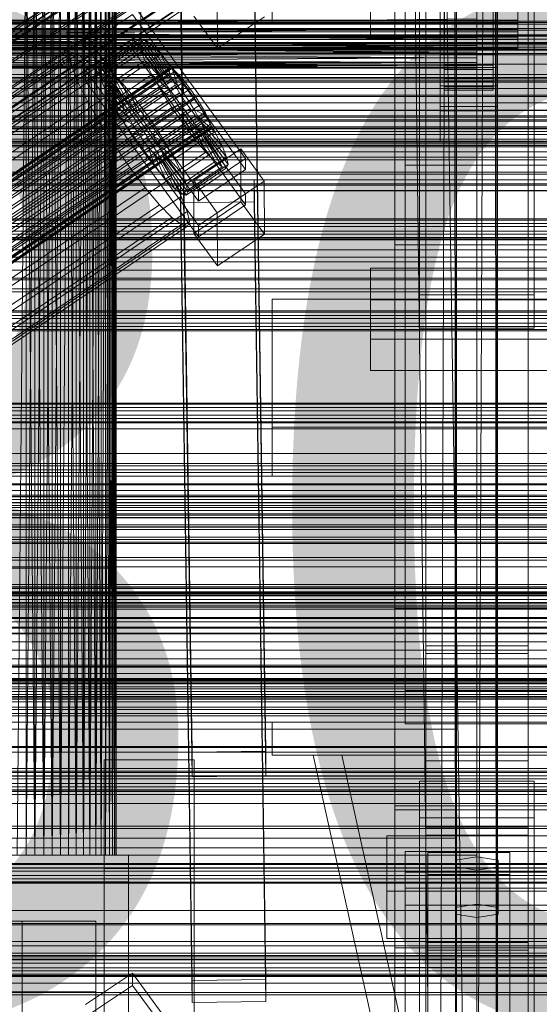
# Model space of a CAD drawing. Header units: millimetres. Extents: x -4738 to 65662, y -68080 to 6847.
# Tile 295 of 656: x 318 to 445, y -34096 to -33856. Entities that reach past the tile are written whole.
import ezdxf

# ---------------------------------------------------------------- set-up
doc = ezdxf.new("R2010")
doc.units = ezdxf.units.MM
for name, color, linetype, lineweight in [('COTAS_O', 1, 'Continuous', 0), ('COTAS_P', 1, 'Continuous', 0), ('frontal_briquetadora', 7, 'Continuous', 0), ('frontal_C01', 7, 'Continuous', 0), ('frontal_C02', 7, 'Continuous', 0), ('frontal_C03', 7, 'Continuous', 0), ('frontal_C10', 7, 'Continuous', 0), ('frontal_mezcladora', 7, 'Continuous', 0), ('frontal_secador', 7, 'Continuous', 0)]:
    doc.layers.add(name, color=color, linetype=linetype, lineweight=lineweight)
doc.dimstyles.new('R19_100', dxfattribs={"dimtxt": 250, "dimasz": 150, "dimexe": 150, "dimexo": 80, "dimgap": 100, "dimtad": 1, "dimtih": 1, "dimtoh": 1, "dimdsep": 46, "dimcen": 0.09, "dimadec": 0, "dimazin": 0, "dimtfac": 1, "dimtdec": 4, "dimtofl": 0, "dimtmove": 0, "dimatfit": 3, "dimfxl": 1, "dimtolj": 1, "dimtzin": 0, "dimarcsym": 0})

# ---------------------------------------------------------------- blocks, each defined once
blk = doc.blocks.new('DIM_R31_48')
at = {"layer": 'COTAS_O'}
for p, q in [((-1725, -33700), (-1575, -33655)), ((1725, -33700), (1575, -33655)), ((-1725, -34400), (-1725, -33700)), ((-1725, -33700), (1725, -33700)), ((-1725, -33700), (-1575, -33745)), ((1725, -33700), (1575, -33745)), ((1725, -34400), (1725, -33700))]:
    blk.add_line(p, q, dxfattribs=at)
blk.add_text('3450 O', height=250, dxfattribs=at).set_placement((0, -33600))
blk = doc.blocks.new('DIM_R31_49')
at = {"layer": 'COTAS_P'}
for p, q in [((-150, -32300), (550, -32300)), ((550, -32300), (505, -32450)), ((550, -34900), (550, -32300)), ((550, -32300), (595, -32450)), ((550, -34900), (505, -34750)), ((550, -34900), (595, -34750)), ((-150, -34900), (550, -34900))]:
    blk.add_line(p, q, dxfattribs=at)
blk.add_text('2600 P', height=250, rotation=90, dxfattribs=at).set_placement((450, -33600))
blk = doc.blocks.new('DIM_R31_52')
at = {"layer": 'COTAS_O'}
for p, q in [((-650, -34200), (-500, -34155)), ((650, -34200), (500, -34155)), ((-650, -34900), (-650, -34200)), ((-650, -34200), (650, -34200)), ((-650, -34200), (-500, -34245)), ((650, -34200), (500, -34245)), ((650, -34900), (650, -34200))]:
    blk.add_line(p, q, dxfattribs=at)
blk.add_text('1300 O', height=250, dxfattribs=at).set_placement((0, -34100))

msp = doc.modelspace()

# ---------------------------------------------------------------- linework, layer by layer
at = {"layer": 'frontal_briquetadora'}
for p, q in [((340, -33818), (340, -33990)), ((320, -33820), (317.844, -34060)), ((320, -34060), (320, -33820)), ((322.156, -33820), (320, -34060)), ((322.156, -34060), (320, -33820)), ((322.156, -33820), (322.156, -34060)), ((322.156, -34060), (324.292, -33820)), ((324.292, -34060), (322.156, -33820)), ((324.292, -33820), (324.292, -34060)), ((324.292, -34060), (326.386, -33820)), ((326.386, -34060), (324.292, -33820)), ((326.386, -33820), (326.386, -34060)), ((326.386, -34060), (328.419, -33820)), ((328.419, -34060), (326.386, -33820)), ((328.419, -33820), (328.419, -34060)), ((328.419, -34060), (330.371, -33820)), ((330.371, -33820), (330.371, -34060)), ((330.371, -34060), (332.223, -33820)), ((332.223, -34060), (330.371, -33820)), ((332.223, -33820), (332.223, -34060)), ((332.223, -34060), (333.957, -33820)), ((333.957, -34060), (332.223, -33820)), ((333.957, -33820), (333.957, -34060)), ((333.957, -34060), (335.556, -33820)), ((335.556, -34060), (333.957, -33820)), ((335.556, -33820), (335.556, -34060)), ((337.006, -33820), (335.556, -34060)), ((337.006, -34060), (335.556, -33820)), ((337.006, -33820), (337.006, -34060)), ((338.292, -33820), (337.006, -34060)), ((338.292, -34060), (337.006, -33820)), ((338.292, -33820), (338.292, -34060)), ((339.402, -33820), (338.292, -34060)), ((339.402, -33820), (339.402, -34060)), ((340.325, -33820), (339.402, -34060)), ((340.325, -34060), (339.402, -33820)), ((340.325, -33820), (340.325, -34060)), ((341.053, -33820), (340.325, -34060)), ((340.325, -33820), (341.053, -34060)), ((341.053, -33820), (341.053, -34060)), ((341.577, -33820), (341.053, -34060)), ((341.053, -33820), (341.577, -34060)), ((341.577, -33820), (341.577, -34060)), ((341.894, -33820), (341.577, -34060)), ((341.577, -33820), (341.894, -34060)), ((341.894, -33820), (341.894, -34060)), ((342, -33820), (341.894, -34060)), ((342, -33820), (342, -34060)), ((430, -33820), (430, -34060)), ((430, -34260), (430, -33820)), ((430, -34680), (430, -33820)), ((430, -33853.384), (430, -34060)), ((430, -33855.985), (210, -33858.384)), ((430, -33855.985), (430, -33858.384)), ((430, -34060), (430, -33855.985)), ((430, -33858.384), (210, -33858.384)), ((430, -33858.384), (210, -33860.559)), ((430, -33860.559), (210, -33858.384)), ((430, -33858.384), (430, -33860.559)), ((430, -34060), (430, -33858.384)), ((430, -33860.559), (210, -33860.559)), ((430, -33860.559), (210, -33862.488)), ((430, -33862.488), (210, -33860.559)), ((430, -33860.559), (430, -33862.488)), ((430, -33860.559), (430, -34060)), ((430, -33862.488), (210, -33862.488)), ((430, -33862.488), (210, -33864.153)), ((430, -33864.153), (210, -33862.488)), ((430, -33864.153), (210, -33864.153)), ((430, -33864.153), (210, -33865.538)), ((430, -33865.538), (210, -33864.153)), ((430, -33862.488), (430, -33864.153)), ((430, -33862.488), (430, -34060)), ((430, -33864.153), (430, -33865.538)), ((430, -33864.153), (430, -34060)), ((430, -33865.538), (210, -33865.538)), ((430, -33865.538), (210, -33866.629)), ((430, -33866.629), (210, -33865.538)), ((430, -33866.629), (210, -33866.629)), ((430, -33866.629), (210, -33867.416)), ((430, -33867.416), (210, -33866.629)), ((430, -33865.538), (430, -33866.629)), ((430, -33865.538), (430, -34060)), ((430, -33866.629), (430, -33867.416)), ((430, -33866.629), (430, -34060)), ((480, -33867.047), (200, -33867.047)), ((430, -33867.416), (210, -33867.416)), ((430, -33867.416), (210, -33867.891)), ((430, -33867.891), (210, -33867.416)), ((430, -33867.891), (210, -33867.891)), ((430, -33867.891), (210, -33868.05)), ((430, -33868.05), (210, -33867.891)), ((430, -33868.05), (210, -33868.05)), ((430, -33867.416), (430, -33867.891)), ((430, -33867.416), (430, -34060)), ((430, -33867.891), (430, -33868.05)), ((430, -33867.891), (430, -34060)), ((430, -33868.05), (430, -34060)), ((324.45, -33990), (315.55, -33990)), ((332.47, -33990), (324.45, -33990)), ((338.019, -33990), (332.47, -33990)), ((340, -33990), (338.019, -33990)), ((430, -34060), (210, -34060)), ((210, -34060), (320, -34060)), ((317.844, -34060), (320, -34060)), ((430, -34060), (320, -34060)), ((322.156, -34060), (320, -34060)), ((324.292, -34060), (322.156, -34060)), ((322.156, -34060), (430, -34060)), ((326.386, -34060), (324.292, -34060)), ((324.292, -34060), (430, -34060)), ((328.419, -34060), (326.386, -34060)), ((326.386, -34060), (430, -34060)), ((330.371, -34060), (328.419, -34060)), ((328.419, -34060), (430, -34060)), ((332.223, -34060), (330.371, -34060)), ((330.371, -34060), (430, -34060)), ((333.957, -34060), (332.223, -34060)), ((332.223, -34060), (430, -34060)), ((335.556, -34060), (333.957, -34060)), ((333.957, -34060), (430, -34060)), ((337.006, -34060), (335.556, -34060)), ((335.556, -34060), (430, -34060)), ((338.292, -34060), (337.006, -34060)), ((337.006, -34060), (430, -34060)), ((339.402, -34060), (338.292, -34060)), ((338.292, -34060), (430, -34060)), ((430, -34060), (339.402, -34060)), ((340.325, -34060), (339.402, -34060)), ((430, -34060), (340.325, -34060)), ((341.053, -34060), (340.325, -34060)), ((430, -34060), (341.053, -34060)), ((341.577, -34060), (341.053, -34060)), ((430, -34060), (341.577, -34060)), ((341.894, -34060), (341.577, -34060)), ((430, -34060), (341.894, -34060)), ((342, -34060), (341.894, -34060)), ((430, -34060), (342, -34060)), ((430, -34060), (430, -34490)), ((430, -34260), (430, -34060)), ((430, -34060), (430, -34496)), ((430, -34060), (430, -34305))]:
    msp.add_line(p, q, dxfattribs=at)
at = {"layer": 'frontal_C01'}
for p, q in [((417.5, -34010.796), (417.5, -33407.996)), ((442.5, -33407.996), (442.5, -34010.796)), ((417.5, -34036.976), (417.5, -33434.177)), ((442.5, -34036.976), (442.5, -33434.177)), ((410, -33999.812), (410, -33676.273)), ((410, -34047.96), (410, -33724.422)), ((410, -34048.905), (410, -33725.366)), ((412.5, -34019.842), (412.5, -33740.581)), ((412.5, -34027.93), (412.5, -33748.67)), ((410, -34087.423), (410, -33763.885)), ((380, -33857.304), (380, -33817.306)), ((416, -33923.341), (416, -33835.2)), ((444, -33835.2), (444, -33923.341)), ((416, -33843.289), (416, -33931.429)), ((444, -33931.429), (444, -33843.289)), ((380, -33845.304), (380, -33857.304)), ((334.501, -33859.946), (345.969, -33852.21)), ((345.969, -33852.21), (373.501, -33890.064)), ((345.981, -33854.906), (334.513, -33862.643)), ((373.513, -33892.761), (345.981, -33854.906)), ((980, -33857.304), (-980, -33857.304)), ((380, -33857.304), (480, -33857.304)), ((334.513, -33862.643), (334.501, -33859.946)), ((362.033, -33897.801), (334.501, -33859.946)), ((334.539, -33868.574), (346.008, -33860.838)), ((337.64, -33868.21), (347.47, -33861.579)), ((338.005, -33867.395), (347.835, -33860.764)), ((339.088, -33867.656), (348.918, -33861.025)), ((346.008, -33860.838), (346.02, -33863.534)), ((346.008, -33860.838), (373.539, -33898.692)), ((347.835, -33860.764), (347.47, -33861.579)), ((347.47, -33861.579), (353.205, -33869.465)), ((347.47, -33861.579), (347.847, -33863.416)), ((348.918, -33861.025), (347.835, -33860.764)), ((347.835, -33860.764), (353.378, -33869.079)), ((350.645, -33862.346), (348.918, -33861.025)), ((348.918, -33861.025), (353.892, -33869.203)), ((980, -33862.304), (-980, -33862.304)), ((146.872, -33988.618), (331.181, -33864.284)), ((331.181, -33864.284), (330.692, -33865.373)), ((332.629, -33864.633), (331.181, -33864.284)), ((334.513, -33862.643), (362.045, -33900.497)), ((346.02, -33863.534), (334.551, -33871.27)), ((338.017, -33870.047), (347.847, -33863.416)), ((340.816, -33868.977), (350.645, -33862.346)), ((373.551, -33901.388), (346.02, -33863.534)), ((347.847, -33863.416), (353.384, -33870.335)), ((347.847, -33863.416), (348.941, -33866.148)), ((352.899, -33864.635), (350.645, -33862.346)), ((350.645, -33862.346), (354.71, -33869.828)), ((146.383, -33989.708), (330.692, -33865.373)), ((148.32, -33988.968), (332.629, -33864.633)), ((150.629, -33990.733), (334.938, -33866.398)), ((330.692, -33865.373), (331.197, -33867.828)), ((334.938, -33866.398), (332.629, -33864.633)), ((337.95, -33869.458), (334.938, -33866.398)), ((339.111, -33872.779), (348.941, -33866.148)), ((343.069, -33871.266), (352.899, -33864.635)), ((348.941, -33866.148), (353.902, -33871.63)), ((348.941, -33866.148), (350.678, -33869.59)), ((355.525, -33867.737), (352.899, -33864.635)), ((352.899, -33864.635), (355.777, -33870.913)), ((141.045, -34012.589), (354.844, -33868.36)), ((141.218, -34012.202), (355.017, -33867.974)), ((141.731, -34012.326), (355.53, -33868.098)), ((142.549, -34012.952), (356.348, -33868.723)), ((146.887, -33992.163), (331.197, -33867.828)), ((331.197, -33867.828), (332.659, -33871.481)), ((334.551, -33871.27), (334.539, -33868.574)), ((362.071, -33906.429), (334.539, -33868.574)), ((337.64, -33868.21), (338.005, -33867.395)), ((343.376, -33876.097), (337.64, -33868.21)), ((338.017, -33870.047), (337.64, -33868.21)), ((343.549, -33875.71), (338.005, -33867.395)), ((338.005, -33867.395), (339.088, -33867.656)), ((344.062, -33875.834), (339.088, -33867.656)), ((339.088, -33867.656), (340.816, -33868.977)), ((344.88, -33876.46), (340.816, -33868.977)), ((340.816, -33868.977), (343.069, -33871.266)), ((353.378, -33869.079), (343.549, -33875.71)), ((353.892, -33869.203), (344.062, -33875.834)), ((345.695, -33874.368), (355.525, -33867.737)), ((353.205, -33869.465), (353.378, -33869.079)), ((353.378, -33869.079), (353.892, -33869.203)), ((353.892, -33869.203), (354.71, -33869.828)), ((355.017, -33867.974), (354.844, -33868.36)), ((354.844, -33868.36), (355.022, -33869.23)), ((355.53, -33868.098), (355.017, -33867.974)), ((358.345, -33871.44), (355.525, -33867.737)), ((355.525, -33867.737), (357.021, -33872.382)), ((356.348, -33868.723), (355.53, -33868.098)), ((357.415, -33869.808), (356.348, -33868.723)), ((141.224, -34013.458), (355.022, -33869.23)), ((141.742, -34014.753), (355.541, -33870.524)), ((143.617, -34014.036), (357.415, -33869.808)), ((144.861, -34015.505), (358.659, -33871.277)), ((148.35, -33995.816), (332.659, -33871.481)), ((153.641, -33993.793), (337.95, -33869.458)), ((332.659, -33871.481), (334.981, -33876.083)), ((334.551, -33871.27), (362.083, -33909.125)), ((341.461, -33873.605), (337.95, -33869.458)), ((343.554, -33876.967), (338.017, -33870.047)), ((339.111, -33872.779), (338.017, -33870.047)), ((340.848, -33876.221), (350.678, -33869.59)), ((345.947, -33877.544), (343.069, -33871.266)), ((343.069, -33871.266), (345.695, -33874.368)), ((353.205, -33869.465), (343.376, -33876.097)), ((353.384, -33870.335), (343.554, -33876.967)), ((354.71, -33869.828), (344.88, -33876.46)), ((355.777, -33870.913), (345.947, -33877.544)), ((358.345, -33871.44), (348.515, -33878.072)), ((350.678, -33869.59), (354.725, -33873.26)), ((350.678, -33869.59), (352.938, -33873.508)), ((353.384, -33870.335), (353.205, -33869.465)), ((353.902, -33871.63), (353.384, -33870.335)), ((354.71, -33869.828), (355.777, -33870.913)), ((355.022, -33869.23), (355.541, -33870.524)), ((355.541, -33870.524), (356.363, -33872.155)), ((355.777, -33870.913), (357.021, -33872.382)), ((358.659, -33871.277), (357.415, -33869.808)), ((358.357, -33874.137), (358.345, -33871.44)), ((361.166, -33875.493), (358.345, -33871.44)), ((359.995, -33873.031), (358.659, -33871.277)), ((142.565, -34016.383), (356.363, -33872.155)), ((143.635, -34018.239), (357.434, -33874.011)), ((359.995, -33873.031), (146.196, -34017.26)), ((157.152, -33997.94), (341.461, -33873.605)), ((344.073, -33878.261), (339.111, -33872.779)), ((340.848, -33876.221), (339.111, -33872.779)), ((345.231, -33878.556), (341.461, -33873.605)), ((343.108, -33880.139), (352.938, -33873.508)), ((353.902, -33871.63), (344.073, -33878.261)), ((354.725, -33873.26), (344.895, -33879.891)), ((357.021, -33872.382), (347.191, -33879.013)), ((352.938, -33873.508), (355.796, -33875.116)), ((352.938, -33873.508), (355.569, -33877.633)), ((354.725, -33873.26), (353.902, -33871.63)), ((355.796, -33875.116), (354.725, -33873.26)), ((356.363, -33872.155), (357.434, -33874.011)), ((357.021, -33872.382), (358.357, -33874.137)), ((357.434, -33874.011), (358.68, -33875.965)), ((361.332, -33874.951), (359.995, -33873.031)), ((144.881, -34020.193), (358.68, -33875.965)), ((147.533, -34019.179), (361.332, -33874.951)), ((150.672, -34000.418), (334.981, -33876.083)), ((334.981, -33876.083), (338.003, -33881.32)), ((344.895, -33879.891), (340.848, -33876.221)), ((343.108, -33880.139), (340.848, -33876.221)), ((343.549, -33875.71), (343.376, -33876.097)), ((343.376, -33876.097), (343.554, -33876.967)), ((344.062, -33875.834), (343.549, -33875.71)), ((344.88, -33876.46), (344.062, -33875.834)), ((347.191, -33879.013), (345.695, -33874.368)), ((345.695, -33874.368), (348.515, -33878.072)), ((355.796, -33875.116), (345.966, -33881.747)), ((348.527, -33880.768), (358.357, -33874.137)), ((359.693, -33876.056), (349.863, -33882.687)), ((351.336, -33882.124), (361.166, -33875.493)), ((357.042, -33877.07), (355.796, -33875.116)), ((358.357, -33874.137), (359.693, -33876.056)), ((358.68, -33875.965), (360.017, -33877.884)), ((361.166, -33875.493), (359.693, -33876.056)), ((359.693, -33876.056), (360.939, -33878.011)), ((363.797, -33879.619), (361.166, -33875.493)), ((362.578, -33876.905), (361.332, -33874.951)), ((146.218, -34022.113), (360.017, -33877.884)), ((148.779, -34021.134), (362.578, -33876.905)), ((149.85, -34022.989), (363.648, -33878.761)), ((345.231, -33878.556), (160.922, -34002.891)), ((343.554, -33876.967), (344.073, -33878.261)), ((344.073, -33878.261), (344.895, -33879.891)), ((345.947, -33877.544), (344.88, -33876.46)), ((349.002, -33883.974), (345.231, -33878.556)), ((345.739, -33884.264), (355.569, -33877.633)), ((347.191, -33879.013), (345.947, -33877.544)), ((357.042, -33877.07), (347.212, -33883.701)), ((348.515, -33878.072), (348.527, -33880.768)), ((348.515, -33878.072), (351.336, -33882.124)), ((360.939, -33878.011), (351.109, -33884.642)), ((355.569, -33877.633), (357.042, -33877.07)), ((355.569, -33877.633), (358.39, -33881.686)), ((358.378, -33878.99), (357.042, -33877.07)), ((360.017, -33877.884), (361.352, -33879.639)), ((363.797, -33879.619), (360.939, -33878.011)), ((360.939, -33878.011), (362.01, -33879.866)), ((363.648, -33878.761), (362.578, -33876.905)), ((364.471, -33880.391), (363.648, -33878.761)), ((147.554, -34023.867), (361.352, -33879.639)), ((148.798, -34025.337), (362.596, -33881.108)), ((150.672, -34024.62), (364.471, -33880.391)), ((345.966, -33881.747), (343.108, -33880.139)), ((345.739, -33884.264), (343.108, -33880.139)), ((344.895, -33879.891), (345.966, -33881.747)), ((348.527, -33880.768), (347.191, -33879.013)), ((349.863, -33882.687), (348.527, -33880.768)), ((358.378, -33878.99), (348.548, -33885.621)), ((359.714, -33880.744), (349.884, -33887.375)), ((362.01, -33879.866), (352.18, -33886.497)), ((353.967, -33886.25), (363.797, -33879.619)), ((358.39, -33881.686), (358.378, -33878.99)), ((359.714, -33880.744), (358.378, -33878.99)), ((361.21, -33885.389), (359.714, -33880.744)), ((360.958, -33882.213), (359.714, -33880.744)), ((361.352, -33879.639), (362.596, -33881.108)), ((366.057, -33883.536), (362.01, -33879.866)), ((362.01, -33879.866), (362.833, -33881.497)), ((362.596, -33881.108), (363.664, -33882.193)), ((366.057, -33883.536), (363.797, -33879.619)), ((364.989, -33881.686), (364.471, -33880.391)), ((149.865, -34026.421), (363.664, -33882.193)), ((150.683, -34027.046), (364.482, -33882.818)), ((151.191, -34025.914), (364.989, -33881.686)), ((151.196, -34027.17), (364.995, -33882.942)), ((151.369, -34026.784), (365.168, -33882.556)), ((153.694, -34005.655), (338.003, -33881.32)), ((338.003, -33881.32), (341.52, -33886.835)), ((345.966, -33881.747), (347.212, -33883.701)), ((348.56, -33888.317), (358.39, -33881.686)), ((349.863, -33882.687), (351.336, -33882.124)), ((351.109, -33884.642), (349.863, -33882.687)), ((360.958, -33882.213), (351.128, -33888.845)), ((351.336, -33882.124), (353.967, -33886.25)), ((362.025, -33883.298), (352.196, -33889.929)), ((362.833, -33881.497), (353.003, -33888.128)), ((363.351, -33882.791), (353.521, -33889.422)), ((356.228, -33890.167), (366.057, -33883.536)), ((358.39, -33881.686), (361.21, -33885.389)), ((363.836, -33888.492), (360.958, -33882.213)), ((362.025, -33883.298), (360.958, -33882.213)), ((366.09, -33890.781), (362.025, -33883.298)), ((362.843, -33883.923), (362.025, -33883.298)), ((367.794, -33886.978), (362.833, -33881.497)), ((362.833, -33881.497), (363.351, -33882.791)), ((368.888, -33889.711), (363.351, -33882.791)), ((363.351, -33882.791), (363.53, -33883.661)), ((363.664, -33882.193), (364.482, -33882.818)), ((364.482, -33882.818), (364.995, -33882.942)), ((365.168, -33882.556), (364.989, -33881.686)), ((364.995, -33882.942), (365.168, -33882.556)), ((367.794, -33886.978), (366.057, -33883.536)), ((164.693, -34008.309), (349.002, -33883.974)), ((347.212, -33883.701), (345.739, -33884.264)), ((348.56, -33888.317), (345.739, -33884.264)), ((347.212, -33883.701), (348.548, -33885.621)), ((348.548, -33885.621), (348.56, -33888.317)), ((348.548, -33885.621), (349.884, -33887.375)), ((352.519, -33889.49), (349.002, -33883.974)), ((352.18, -33886.497), (351.109, -33884.642)), ((351.109, -33884.642), (353.967, -33886.25)), ((351.38, -33892.021), (361.21, -33885.389)), ((362.843, -33883.923), (353.014, -33890.554)), ((363.357, -33884.047), (353.527, -33890.678)), ((363.53, -33883.661), (353.7, -33890.292)), ((361.21, -33885.389), (363.836, -33888.492)), ((367.817, -33892.101), (362.843, -33883.923)), ((363.357, -33884.047), (362.843, -33883.923)), ((363.53, -33883.661), (363.357, -33884.047)), ((368.9, -33892.362), (363.357, -33884.047)), ((369.265, -33891.547), (363.53, -33883.661)), ((157.211, -34011.17), (341.52, -33886.835)), ((341.52, -33886.835), (345.291, -33892.253)), ((351.38, -33892.021), (348.56, -33888.317)), ((349.884, -33887.375), (351.38, -33892.021)), ((349.884, -33887.375), (351.128, -33888.845)), ((353.003, -33888.128), (352.18, -33886.497)), ((352.18, -33886.497), (356.228, -33890.167)), ((353.521, -33889.422), (353.003, -33888.128)), ((353.003, -33888.128), (357.964, -33893.61)), ((353.967, -33886.25), (356.228, -33890.167)), ((357.964, -33893.61), (367.794, -33886.978)), ((360.882, -33895.415), (372.35, -33887.678)), ((368.888, -33889.711), (367.794, -33886.978)), ((372.35, -33887.678), (372.408, -33900.62)), ((372.35, -33887.678), (378.086, -33895.565)), ((168.21, -34013.824), (352.519, -33889.49)), ((351.128, -33888.845), (354.006, -33895.123)), ((351.128, -33888.845), (352.196, -33889.929)), ((352.196, -33889.929), (356.26, -33897.412)), ((352.196, -33889.929), (353.014, -33890.554)), ((355.541, -33894.727), (352.519, -33889.49)), ((353.014, -33890.554), (357.987, -33898.732)), ((353.014, -33890.554), (353.527, -33890.678)), ((353.7, -33890.292), (353.521, -33889.422)), ((353.521, -33889.422), (359.058, -33896.342)), ((353.527, -33890.678), (353.7, -33890.292)), ((353.527, -33890.678), (359.07, -33898.994)), ((353.7, -33890.292), (359.436, -33898.178)), ((354.006, -33895.123), (363.836, -33888.492)), ((356.228, -33890.167), (357.964, -33893.61)), ((356.26, -33897.412), (366.09, -33890.781)), ((359.058, -33896.342), (368.888, -33889.711)), ((373.501, -33890.064), (362.033, -33897.801)), ((363.836, -33888.492), (366.09, -33890.781)), ((366.09, -33890.781), (367.817, -33892.101)), ((369.265, -33891.547), (368.888, -33889.711)), ((373.513, -33892.761), (373.501, -33890.064)), ((160.982, -34016.588), (345.291, -33892.253)), ((345.291, -33892.253), (349.061, -33897.204)), ((354.006, -33895.123), (351.38, -33892.021)), ((357.987, -33898.732), (367.817, -33892.101)), ((359.07, -33898.994), (368.9, -33892.362)), ((359.436, -33898.178), (369.265, -33891.547)), ((362.045, -33900.497), (373.513, -33892.761)), ((367.817, -33892.101), (368.9, -33892.362)), ((368.9, -33892.362), (369.265, -33891.547)), ((171.232, -34019.061), (355.541, -33894.727)), ((356.26, -33897.412), (354.006, -33895.123)), ((357.863, -33899.328), (355.541, -33894.727)), ((357.646, -33895.444), (375.644, -33895.198)), ((357.646, -33900.836), (357.646, -33895.444)), ((360.514, -34090.554), (357.646, -33895.444)), ((357.964, -33893.61), (359.058, -33896.342)), ((360.939, -33908.356), (360.882, -33895.415)), ((366.618, -33903.301), (360.882, -33895.415)), ((378.086, -33895.565), (366.618, -33903.301)), ((375.644, -33895.198), (375.644, -33900.591)), ((375.644, -33895.198), (378.512, -34090.309)), ((378.143, -33908.506), (378.086, -33895.565)), ((164.752, -34021.539), (349.061, -33897.204)), ((349.061, -33897.204), (352.572, -33901.351)), ((357.987, -33898.732), (356.26, -33897.412)), ((359.058, -33896.342), (359.436, -33898.178)), ((362.033, -33897.801), (362.045, -33900.497)), ((173.554, -34023.663), (357.863, -33899.328)), ((359.326, -33902.981), (357.863, -33899.328)), ((359.07, -33898.994), (357.987, -33898.732)), ((359.436, -33898.178), (359.07, -33898.994)), ((373.539, -33898.692), (362.071, -33906.429)), ((373.551, -33901.388), (373.539, -33898.692)), ((168.263, -34025.686), (352.572, -33901.351)), ((352.572, -33901.351), (355.584, -33904.411)), ((375.644, -33900.591), (357.646, -33900.836)), ((360.514, -34095.947), (357.646, -33900.836)), ((372.408, -33900.62), (360.939, -33908.356)), ((362.083, -33909.125), (373.551, -33901.388)), ((378.143, -33908.506), (372.408, -33900.62)), ((378.512, -34095.702), (375.644, -33900.591)), ((171.275, -34028.746), (355.584, -33904.411)), ((175.016, -34027.316), (359.326, -33902.981)), ((355.584, -33904.411), (357.893, -33906.176)), ((359.83, -33905.436), (359.326, -33902.981)), ((366.618, -33903.301), (366.675, -33916.243)), ((173.584, -34030.511), (357.893, -33906.176)), ((175.032, -34030.861), (359.341, -33906.526)), ((175.521, -34029.771), (359.83, -33905.436)), ((357.893, -33906.176), (359.341, -33906.526)), ((359.341, -33906.526), (359.83, -33905.436)), ((362.071, -33906.429), (362.083, -33909.125)), ((360.939, -33908.356), (366.675, -33916.243)), ((366.675, -33916.243), (378.143, -33908.506)), ((980, -33912.304), (-980, -33912.304)), ((404, -33934.087), (404, -33916.831)), ((404, -33916.831), (456, -33916.831)), ((404, -33924.535), (404, -33916.831)), ((980, -33917.304), (-980, -33917.304)), ((444, -33923.341), (416, -33923.341)), ((416, -33923.341), (416, -33931.429)), ((444, -33931.429), (444, -33923.341)), ((456, -33924.535), (404, -33924.535)), ((404, -33924.535), (404, -33941.791)), ((416, -33931.429), (444, -33931.429)), ((456, -33934.087), (404, -33934.087)), ((404, -33934.087), (404, -33941.791)), ((404, -33941.791), (456, -33941.791)), ((450, -33999.812), (410, -33999.812)), ((410, -33999.812), (410, -34047.96)), ((410, -34323.351), (410, -33999.812)), ((442.5, -34008.896), (417.5, -34008.896)), ((417.5, -34008.896), (417.5, -34038.876)), ((417.5, -34053.174), (417.5, -34008.896)), ((417.5, -34036.976), (417.5, -34010.796)), ((417.5, -34010.796), (442.5, -34010.796)), ((442.5, -34038.876), (442.5, -34008.896)), ((442.5, -34008.896), (442.5, -34053.174)), ((442.5, -34010.796), (442.5, -34036.976)), ((-450, -34013.679), (450, -34013.679)), ((447.5, -34019.842), (412.5, -34019.842)), ((412.5, -34019.842), (412.5, -34027.93)), ((450, -34024.464), (-450, -34024.464)), ((412.5, -34027.93), (447.5, -34027.93)), ((442.5, -34036.976), (417.5, -34036.976)), ((417.5, -34038.876), (442.5, -34038.876)), ((417.5, -34083.154), (417.5, -34038.876)), ((442.5, -34083.154), (442.5, -34038.876)), ((450, -34047.383), (-450, -34047.383)), ((410, -34047.96), (450, -34047.96)), ((410, -34371.499), (410, -34047.96)), ((450, -34048.905), (410, -34048.905)), ((410, -34048.905), (410, -34087.423)), ((410, -34372.443), (410, -34048.905)), ((417.5, -34083.154), (417.5, -34053.174)), ((417.5, -34053.174), (442.5, -34053.174)), ((442.5, -34053.174), (442.5, -34083.154)), ((408, -34068.743), (408, -34055.262)), ((408, -34055.262), (452, -34055.262)), ((408, -34066.818), (408, -34055.262)), ((442.5, -34055.074), (417.5, -34055.074)), ((417.5, -34055.074), (417.5, -34081.254)), ((417.5, -34657.873), (417.5, -34055.074)), ((442.5, -34081.254), (442.5, -34055.074)), ((442.5, -34055.074), (442.5, -34657.873)), ((-450, -34058.168), (450, -34058.168)), ((418, -34064.699), (418, -34059.306)), ((418, -34059.306), (438, -34059.306)), ((418, -34201.387), (418, -34059.306)), ((430, -34060.385), (424.804, -34061.194)), ((424.804, -34061.194), (424.804, -34062.811)), ((424.804, -34072.749), (424.804, -34061.194)), ((435.196, -34061.194), (430, -34060.385)), ((430, -34071.94), (430, -34060.385)), ((435.196, -34062.811), (435.196, -34061.194)), ((435.196, -34072.749), (435.196, -34061.194)), ((438, -34059.306), (438, -34064.699)), ((438, -34059.306), (438, -34201.387)), ((424.804, -34062.811), (430, -34063.62)), ((424.804, -34074.367), (424.804, -34062.811)), ((430, -34063.62), (435.196, -34062.811)), ((430, -34063.62), (430, -34075.176)), ((435.196, -34074.367), (435.196, -34062.811)), ((412.5, -34072.208), (412.5, -34064.12)), ((412.5, -34064.12), (447.5, -34064.12)), ((412.5, -34343.381), (412.5, -34064.12)), ((438, -34064.699), (418, -34064.699)), ((418, -34064.699), (418, -34206.779)), ((438, -34206.779), (438, -34064.699)), ((452, -34066.818), (408, -34066.818)), ((408, -34066.818), (408, -34080.298)), ((452, -34068.743), (408, -34068.743)), ((408, -34068.743), (408, -34080.298)), ((447.5, -34072.208), (412.5, -34072.208)), ((412.5, -34351.469), (412.5, -34072.208)), ((424.804, -34072.749), (430, -34071.94)), ((424.804, -34074.367), (424.804, -34072.749)), ((430, -34071.94), (435.196, -34072.749)), ((435.196, -34072.749), (435.196, -34074.367)), ((430, -34075.176), (424.804, -34074.367)), ((435.196, -34074.367), (430, -34075.176)), ((408, -34080.298), (452, -34080.298)), ((417.5, -34081.254), (442.5, -34081.254)), ((417.5, -34684.054), (417.5, -34081.254)), ((442.5, -34684.054), (442.5, -34081.254)), ((-425, -34085.38), (425, -34085.38)), ((442.5, -34083.154), (417.5, -34083.154)), ((425, -34085.38), (425, -34099.076)), ((425, -34085.38), (425, -34096.935)), ((410, -34087.423), (450, -34087.423)), ((410, -34410.962), (410, -34087.423)), ((378.512, -34090.309), (360.514, -34090.554)), ((360.514, -34090.554), (360.514, -34095.947)), ((378.512, -34095.702), (378.512, -34090.309)), ((360.514, -34095.947), (378.512, -34095.702))]:
    msp.add_line(p, q, dxfattribs=at)
at = {"layer": 'frontal_C02'}
for p, q in [((410, -33863.38), (410, -33505.718)), ((410, -33911.107), (410, -33553.445)), ((410, -34044.45), (410, -33686.788)), ((417.5, -34231.462), (417.5, -33692.436)), ((442.5, -33692.436), (442.5, -34231.462)), ((412.5, -33882.773), (412.5, -33701.408)), ((412.5, -33891.714), (412.5, -33710.35)), ((417.5, -34258.348), (417.5, -33719.322)), ((442.5, -34258.348), (442.5, -33719.322)), ((410, -34082.632), (410, -33724.97)), ((148.798, -33970.789), (362.596, -33827.814)), ((150.672, -33969.7), (364.471, -33826.725)), ((151.191, -33971.05), (364.989, -33828.075)), ((421, -33867.862), (421, -33827.771)), ((435, -33827.771), (435, -33867.862)), ((149.865, -33971.82), (363.664, -33828.845)), ((150.683, -33972.383), (364.482, -33829.407)), ((151.196, -33972.439), (364.995, -33829.463)), ((151.369, -33971.984), (365.168, -33829.009)), ((421, -33831.347), (421, -33871.438)), ((435, -33871.438), (435, -33831.347)), ((168.21, -33958.46), (352.519, -33835.205)), ((421, -33877.399), (421, -33837.308)), ((435, -33837.308), (435, -33877.399)), ((160.982, -33962.659), (345.291, -33839.404)), ((171.232, -33963.775), (355.541, -33840.521)), ((360.514, -34034.881), (357.646, -33841.476)), ((375.644, -33841.233), (378.512, -34034.638)), ((404, -33841.062), (404, -33860.137)), ((421, -33840.885), (421, -33880.976)), ((435, -33880.976), (435, -33840.885)), ((164.752, -33967.54), (349.061, -33844.285)), ((173.554, -33968.499), (357.863, -33845.244)), ((360.514, -34040.842), (357.646, -33847.437)), ((378.512, -34040.599), (375.644, -33847.194)), ((168.263, -33971.572), (352.572, -33848.318)), ((175.016, -33972.308), (359.326, -33849.053)), ((366.618, -33848.834), (366.675, -33863.14)), ((171.275, -33974.481), (355.584, -33851.227)), ((175.521, -33974.944), (359.83, -33851.689)), ((173.584, -33976.069), (357.893, -33852.814)), ((175.032, -33976.227), (359.341, -33852.972)), ((404, -33852.501), (404, -33860.137)), ((422, -33853.597), (422, -33858.537)), ((422, -33856.346), (422, -33854.006)), ((422, -33854.741), (422, -33857.056)), ((434, -33858.537), (434, -33853.597)), ((434, -33854.006), (434, -33856.346)), ((434, -33857.056), (434, -33854.741)), ((440, -33856.346), (440, -33854.006)), ((440, -33854.741), (440, -33857.056)), ((-440, -33856.346), (440, -33856.346)), ((-440, -33857.056), (440, -33857.056)), ((360.939, -33855.323), (366.675, -33863.14)), ((366.675, -33863.14), (378.143, -33855.471)), ((422, -33860.036), (422, -33855.149)), ((422, -33858.551), (422, -33856.346)), ((422, -33856.346), (422, -33858.537)), ((434, -33856.346), (422, -33856.346)), ((422, -33857.056), (422, -33860.036)), ((434, -33857.056), (422, -33857.056)), ((422, -33857.056), (422, -33859.188)), ((434, -33855.149), (434, -33860.036)), ((434, -33858.537), (434, -33856.346)), ((434, -33856.346), (434, -33858.551)), ((434, -33860.036), (434, -33857.056)), ((434, -33859.188), (434, -33857.056)), ((440, -33858.551), (440, -33856.346)), ((440, -33857.056), (440, -33859.188)), ((-440, -33858.551), (440, -33858.551)), ((-440, -33859.188), (440, -33859.188)), ((422, -33858.537), (422, -33863.194)), ((422, -33858.537), (434, -33858.537)), ((422, -33860.472), (422, -33858.551)), ((422, -33858.551), (422, -33863.194)), ((434, -33858.551), (422, -33858.551)), ((422, -33859.188), (422, -33864.538)), ((434, -33859.188), (422, -33859.188)), ((422, -33859.188), (422, -33860.992)), ((434, -33863.194), (434, -33858.537)), ((434, -33863.194), (434, -33858.551)), ((434, -33858.551), (434, -33860.472)), ((434, -33864.538), (434, -33859.188)), ((434, -33860.992), (434, -33859.188)), ((440, -33860.472), (440, -33858.551)), ((440, -33859.188), (440, -33860.992)), ((-440, -33860.472), (440, -33860.472)), ((-440, -33860.992), (440, -33860.992)), ((-440, -33861.977), (440, -33861.977)), ((404, -33860.137), (456, -33860.137)), ((422, -33860.036), (434, -33860.036)), ((422, -33864.538), (422, -33860.036)), ((422, -33861.977), (422, -33860.472)), ((422, -33860.472), (422, -33867.249)), ((434, -33860.472), (422, -33860.472)), ((422, -33860.992), (422, -33868.346)), ((434, -33860.992), (422, -33860.992)), ((422, -33860.992), (422, -33862.345)), ((422, -33862.964), (422, -33861.977)), ((422, -33861.977), (422, -33870.426)), ((434, -33861.977), (422, -33861.977)), ((434, -33860.036), (434, -33864.538)), ((434, -33867.249), (434, -33860.472)), ((434, -33860.472), (434, -33861.977)), ((434, -33868.346), (434, -33860.992)), ((434, -33862.345), (434, -33860.992)), ((434, -33870.426), (434, -33861.977)), ((434, -33861.977), (434, -33862.964)), ((440, -33861.977), (440, -33860.472)), ((440, -33860.992), (440, -33862.345)), ((440, -33862.964), (440, -33861.977)), ((-440, -33862.345), (440, -33862.345)), ((-440, -33862.964), (440, -33862.964)), ((-440, -33863.155), (440, -33863.155)), ((-440, -33863.366), (440, -33863.366)), ((450, -33863.38), (410, -33863.38)), ((410, -33863.38), (410, -33911.107)), ((410, -34221.042), (410, -33863.38)), ((422, -33862.345), (422, -33871.202)), ((434, -33862.345), (422, -33862.345)), ((422, -33862.345), (422, -33863.155)), ((422, -33863.366), (422, -33862.964)), ((422, -33862.964), (422, -33872.51)), ((434, -33862.964), (422, -33862.964)), ((422, -33863.155), (422, -33872.912)), ((434, -33863.155), (422, -33863.155)), ((422, -33863.155), (422, -33863.366)), ((422, -33863.194), (422, -33867.249)), ((422, -33863.194), (434, -33863.194)), ((422, -33863.366), (422, -33873.358)), ((434, -33863.366), (422, -33863.366)), ((434, -33871.202), (434, -33862.345)), ((434, -33863.155), (434, -33862.345)), ((434, -33872.51), (434, -33862.964)), ((434, -33862.964), (434, -33863.366)), ((434, -33872.912), (434, -33863.155)), ((434, -33863.366), (434, -33863.155)), ((434, -33867.249), (434, -33863.194)), ((434, -33873.358), (434, -33863.366)), ((440, -33862.345), (440, -33863.155)), ((440, -33863.366), (440, -33862.964)), ((440, -33863.155), (440, -33863.366)), ((421, -33878.411), (421, -33864.7)), ((421, -33864.7), (435, -33864.7)), ((421, -33872.337), (421, -33864.7)), ((422, -33864.538), (434, -33864.538)), ((422, -33868.346), (422, -33864.538)), ((434, -33864.538), (434, -33868.346)), ((435, -33864.7), (435, -33878.411)), ((435, -33864.7), (435, -33872.337)), ((435, -33867.862), (421, -33867.862)), ((421, -33867.862), (421, -33871.438)), ((422, -33867.249), (422, -33870.426)), ((422, -33867.249), (434, -33867.249)), ((422, -33868.346), (434, -33868.346)), ((422, -33871.202), (422, -33868.346)), ((434, -33870.426), (434, -33867.249)), ((434, -33868.346), (434, -33871.202)), ((435, -33871.438), (435, -33867.862)), ((421, -33871.438), (435, -33871.438)), ((422, -33870.426), (422, -33872.51)), ((422, -33870.426), (434, -33870.426)), ((422, -33871.202), (434, -33871.202)), ((422, -33872.912), (422, -33871.202)), ((434, -33872.51), (434, -33870.426)), ((434, -33871.202), (434, -33872.912)), ((435, -33872.337), (421, -33872.337)), ((421, -33872.337), (421, -33886.047)), ((422, -33872.51), (422, -33873.358)), ((422, -33872.51), (434, -33872.51)), ((422, -33872.912), (434, -33872.912)), ((422, -33873.358), (422, -33872.912)), ((422, -33873.358), (434, -33873.358)), ((434, -33873.358), (434, -33872.51)), ((434, -33872.912), (434, -33873.358)), ((435, -33886.047), (435, -33872.337)), ((-450, -33876.51), (450, -33876.51)), ((435, -33877.399), (421, -33877.399)), ((421, -33877.399), (421, -33880.976)), ((435, -33878.411), (421, -33878.411)), ((421, -33878.411), (421, -33886.047)), ((435, -33880.976), (435, -33877.399)), ((435, -33886.047), (435, -33878.411)), ((421, -33880.976), (435, -33880.976)), ((447.5, -33882.773), (412.5, -33882.773)), ((412.5, -33882.773), (412.5, -33891.714)), ((450, -33888.432), (-450, -33888.432)), ((421, -33886.047), (435, -33886.047)), ((412.5, -33891.714), (447.5, -33891.714)), ((450, -33909.919), (-450, -33909.919)), ((410, -33911.107), (450, -33911.107)), ((410, -34268.769), (410, -33911.107)), ((-450, -33921.841), (450, -33921.841)), ((380, -33955.57), (380, -33924.346)), ((380, -33924.346), (480, -33924.346)), ((380, -33967.57), (380, -33924.346)), ((480, -33955.57), (380, -33955.57)), ((380, -33955.57), (380, -33967.57)), ((430, -33967.57), (-430, -33967.57)), ((380, -33967.57), (480, -33967.57)), ((430, -33967.57), (430, -33972.57)), ((430, -33972.57), (-430, -33972.57)), ((430, -33972.57), (430, -34022.57)), ((430, -34022.57), (-430, -34022.57)), ((430, -34022.57), (430, -34027.57)), ((430, -34027.57), (-430, -34027.57)), ((380, -34027.57), (480, -34027.57)), ((380, -34035.57), (380, -34027.57)), ((-425, -34029.285), (425, -34029.285)), ((425, -34029.285), (425, -34044.426)), ((425, -34029.285), (425, -34040.739)), ((378.512, -34034.638), (360.514, -34034.881)), ((360.514, -34034.881), (360.514, -34040.842)), ((378.512, -34040.599), (378.512, -34034.638)), ((380, -34035.57), (480, -34035.57)), ((390, -34035.57), (397, -34035.57)), ((820, -35975), (390, -34035.57)), ((827, -35975), (397, -34035.57)), ((397, -34035.57), (463, -34035.57)), ((425, -34040.739), (-425, -34040.739)), ((360.514, -34040.842), (378.512, -34040.599)), ((416, -34050.871), (416, -34041.93)), ((416, -34041.93), (444, -34041.93)), ((416, -34132.492), (416, -34041.93)), ((425, -34055.88), (425, -34040.739)), ((444, -34041.93), (444, -34050.871)), ((444, -34041.93), (444, -34132.492)), ((425, -34044.426), (-425, -34044.426)), ((450, -34044.45), (410, -34044.45)), ((410, -34044.45), (410, -34082.632)), ((410, -34402.112), (410, -34044.45)), ((425, -34055.88), (425, -34044.426)), ((444, -34050.871), (416, -34050.871)), ((416, -34050.871), (416, -34141.434)), ((444, -34141.434), (444, -34050.871)), ((-425, -34055.88), (425, -34055.88)), ((412.5, -34068.012), (412.5, -34059.07)), ((412.5, -34059.07), (447.5, -34059.07)), ((412.5, -34240.435), (412.5, -34059.07)), ((447.5, -34068.012), (412.5, -34068.012)), ((412.5, -34249.376), (412.5, -34068.012)), ((410, -34082.632), (450, -34082.632)), ((410, -34440.294), (410, -34082.632)), ((334.501, -34096.446), (345.969, -34088.777)), ((345.969, -34088.777), (345.981, -34091.758)), ((345.969, -34088.777), (373.501, -34126.3)), ((345.981, -34091.758), (334.513, -34099.427)), ((373.513, -34129.28), (345.981, -34091.758))]:
    msp.add_line(p, q, dxfattribs=at)
at = {"layer": 'frontal_C03'}
for p, q in [((1250, -33856.542), (-1250, -33856.542)), ((1250, -33856.918), (-1250, -33856.918)), ((1496, -33858.383), (-1496, -33858.383)), ((1496, -33858.718), (-1496, -33858.718)), ((1496, -33859.984), (-1496, -33859.984)), ((1496, -33860.101), (-1496, -33860.101)), ((1250, -33859.864), (-1250, -33859.864)), ((1250, -33860.181), (-1250, -33860.181)), ((1250, -33860.974), (-1250, -33860.974)), ((-1250, -33861.739), (1250, -33861.739)), ((1250, -33862.042), (-1250, -33862.042)), ((1250, -33862.862), (-1250, -33862.862)), ((1250, -33863.495), (-1250, -33863.495)), ((1250, -33863.626), (-1250, -33863.626)), ((1250, -33864.42), (-1250, -33864.42)), ((1250, -33864.736), (-1250, -33864.736)), ((1250, -33864.749), (-1250, -33864.749)), ((1250, -33869.528), (-1250, -33869.528)), ((1250, -33870.598), (-1250, -33870.598)), ((1250, -33871.133), (-1250, -33871.133)), ((1250, -33871.435), (-1250, -33871.435)), ((1250, -33874.601), (-1250, -33874.601)), ((1250, -33874.895), (-1250, -33874.895)), ((1496, -33878.238), (-1496, -33878.238)), ((1496, -33878.356), (-1496, -33878.356)), ((-1579, -33880.615), (1579, -33880.615)), ((1496, -33879.622), (-1496, -33879.622)), ((1496, -33879.957), (-1496, -33879.957)), ((-1250, -33880.914), (1250, -33880.914)), ((1496, -33882.297), (-1496, -33882.297)), ((1496, -33882.798), (-1496, -33882.798)), ((1250, -33882.322), (-1250, -33882.322)), ((1250, -33882.638), (-1250, -33882.638)), ((1250, -33882.807), (-1250, -33882.807)), ((1250, -33883.432), (-1250, -33883.432)), ((-1496, -33885.855), (1496, -33885.855)), ((-1250, -33884.196), (1250, -33884.196)), ((1250, -33885.319), (-1250, -33885.319)), ((1496, -33886.446), (-1496, -33886.446)), ((1250, -33886.083), (-1250, -33886.083)), ((1250, -33886.877), (-1250, -33886.877)), ((1250, -33887.194), (-1250, -33887.194)), ((1496, -33889.755), (-1496, -33889.755)), ((1496, -33890.346), (-1496, -33890.346)), ((1496, -33893.403), (-1496, -33893.403)), ((1496, -33893.905), (-1496, -33893.905)), ((1250, -33893.394), (-1250, -33893.394)), ((1250, -33895.287), (-1250, -33895.287)), ((1496, -33896.244), (-1496, -33896.244)), ((1496, -33896.579), (-1496, -33896.579)), ((1496, -33897.845), (-1496, -33897.845)), ((1496, -33897.963), (-1496, -33897.963)), ((1250, -33904.779), (-1250, -33904.779)), ((1250, -33905.068), (-1250, -33905.068)), ((1250, -33905.096), (-1250, -33905.096)), ((1250, -33905.89), (-1250, -33905.89)), ((-1250, -33906.654), (1250, -33906.654)), ((1250, -33906.673), (-1250, -33906.673)), ((1250, -33907.777), (-1250, -33907.777)), ((1250, -33908.541), (-1250, -33908.541)), ((1250, -33909.335), (-1250, -33909.335)), ((1250, -33909.652), (-1250, -33909.652)), ((1250, -33914.159), (-1250, -33914.159)), ((1250, -33915.232), (-1250, -33915.232)), ((1250, -33919.283), (-1250, -33919.283)), ((1250, -33919.66), (-1250, -33919.66)), ((-1579, -33922.615), (1579, -33922.615)), ((1250, -33927.237), (-1250, -33927.237)), ((1250, -33927.553), (-1250, -33927.553)), ((1250, -33928.347), (-1250, -33928.347)), ((-1250, -33929.112), (1250, -33929.112)), ((1250, -33930.234), (-1250, -33930.234)), ((1250, -33930.999), (-1250, -33930.999)), ((1250, -33931.793), (-1250, -33931.793)), ((1250, -33932.109), (-1250, -33932.109)), ((1250, -33949.694), (-1250, -33949.694)), ((1250, -33950.011), (-1250, -33950.011)), ((1250, -33950.805), (-1250, -33950.805)), ((-1250, -33951.569), (1250, -33951.569)), ((1250, -33952.692), (-1250, -33952.692)), ((1250, -33953.456), (-1250, -33953.456)), ((1250, -33954.25), (-1250, -33954.25)), ((1250, -33954.567), (-1250, -33954.567)), ((1250, -33972.152), (-1250, -33972.152)), ((1250, -33972.469), (-1250, -33972.469)), ((1250, -33973.263), (-1250, -33973.263)), ((-1250, -33974.027), (1250, -33974.027)), ((1250, -33975.15), (-1250, -33975.15)), ((1250, -33975.914), (-1250, -33975.914)), ((1250, -33976.708), (-1250, -33976.708)), ((1250, -33977.024), (-1250, -33977.024)), ((1250, -33994.61), (-1250, -33994.61)), ((1250, -33994.926), (-1250, -33994.926)), ((1250, -33995.72), (-1250, -33995.72)), ((-1250, -33996.484), (1250, -33996.484)), ((1250, -33997.607), (-1250, -33997.607)), ((1250, -33998.371), (-1250, -33998.371)), ((1250, -33999.165), (-1250, -33999.165)), ((1250, -33999.482), (-1250, -33999.482)), ((1250, -34017.067), (-1250, -34017.067)), ((1250, -34017.384), (-1250, -34017.384)), ((1250, -34018.178), (-1250, -34018.178)), ((-1250, -34018.942), (1250, -34018.942)), ((1250, -34020.065), (-1250, -34020.065)), ((1250, -34020.829), (-1250, -34020.829)), ((1250, -34021.623), (-1250, -34021.623)), ((1250, -34021.94), (-1250, -34021.94)), ((1250, -34039.525), (-1250, -34039.525)), ((1250, -34039.842), (-1250, -34039.842)), ((1250, -34040.636), (-1250, -34040.636)), ((-1250, -34041.4), (1250, -34041.4)), ((1250, -34042.523), (-1250, -34042.523)), ((1250, -34043.287), (-1250, -34043.287)), ((1250, -34044.081), (-1250, -34044.081)), ((1250, -34044.397), (-1250, -34044.397)), ((1250, -34061.983), (-1250, -34061.983)), ((1250, -34062.299), (-1250, -34062.299)), ((1250, -34063.093), (-1250, -34063.093)), ((-1250, -34063.857), (1250, -34063.857)), ((1250, -34064.98), (-1250, -34064.98)), ((1250, -34065.744), (-1250, -34065.744)), ((1250, -34066.538), (-1250, -34066.538)), ((1250, -34066.855), (-1250, -34066.855)), ((1250, -34076.626), (-1250, -34076.626)), ((1250, -34077.003), (-1250, -34077.003)), ((1250, -34081.054), (-1250, -34081.054)), ((1250, -34082.127), (-1250, -34082.127)), ((1250, -34084.44), (-1250, -34084.44)), ((1250, -34084.757), (-1250, -34084.757)), ((1250, -34085.551), (-1250, -34085.551)), ((-1250, -34086.315), (1250, -34086.315)), ((1250, -34087.438), (-1250, -34087.438)), ((1250, -34088.202), (-1250, -34088.202)), ((1250, -34088.996), (-1250, -34088.996)), ((1250, -34089.313), (-1250, -34089.313)), ((1250, -34089.613), (-1250, -34089.613)), ((1250, -34091.218), (-1250, -34091.218))]:
    msp.add_line(p, q, dxfattribs=at)
at = {"layer": 'frontal_C10'}
for p, q in [((-1690.23, -33964.44), (758.292, -33964.44)), ((781.737, -33964.44), (-1666.785, -33964.44)), ((-1690.23, -33969.44), (758.292, -33969.44)), ((-1679.485, -33969.44), (769.038, -33969.44)), ((770.992, -33969.44), (-1677.531, -33969.44)), ((-1666.785, -33969.44), (781.737, -33969.44)), ((-1690.23, -34019.44), (758.292, -34019.44)), ((-1679.485, -34019.44), (769.038, -34019.44)), ((-1677.531, -34019.44), (770.992, -34019.44)), ((781.737, -34019.44), (-1666.785, -34019.44)), ((-1690.23, -34024.44), (758.292, -34024.44)), ((-1666.785, -34024.44), (781.737, -34024.44))]:
    msp.add_line(p, q, dxfattribs=at)
at = {"layer": 'frontal_mezcladora'}
for p, q in [((361, -34036.719), (339, -34036.719)), ((339, -34036.719), (339, -34063.281)), ((339, -34456.719), (339, -34036.719)), ((361, -34063.281), (361, -34036.719)), ((361, -34036.719), (361, -34456.719)), ((280, -34060), (345, -34060)), ((345, -34066.474), (345, -34060)), ((339, -34063.281), (361, -34063.281)), ((339, -34483.281), (339, -34063.281)), ((361, -34483.281), (361, -34063.281)), ((280, -34066.474), (345, -34066.474)), ((345, -34085.455), (345, -34066.474)), ((319, -34076.07), (301, -34076.07)), ((319, -34093.321), (319, -34076.07)), ((319, -34076.07), (319, -34509.163)), ((337, -34076.07), (319, -34076.07)), ((337, -34093.321), (337, -34076.07)), ((337, -34076.07), (337, -34509.163)), ((280, -34085.455), (345, -34085.455)), ((345, -34115.65), (345, -34085.455)), ((301, -34093.321), (319, -34093.321)), ((319, -34526.414), (319, -34093.321)), ((319, -34093.321), (337, -34093.321)), ((337, -34526.414), (337, -34093.321))]:
    msp.add_line(p, q, dxfattribs=at)
at = {"layer": 'frontal_secador'}
for p, q in [((429.5, -34299.5), (413, -33215)), ((420.5, -34290.5), (407, -33225)), ((429.5, -34299.5), (434.12, -33229.08)), ((434.78, -34287.18), (434.12, -33229.08)), ((420.5, -34290.5), (424.28, -33236.52)), ((424.82, -34280.42), (424.28, -33236.52)), ((434.78, -34287.18), (435, -33237)), ((435, -33237), (435, -34283)), ((424.82, -34280.42), (425, -33243)), ((425, -33243), (425, -34277)), ((320, -33865), (320, -33765)), ((348, -33865), (348, -33765)), ((1250, -33862.349), (-1250, -33862.349)), ((320, -33865), (348, -33865)), ((1250, -33870.291), (-1250, -33870.291)), ((1250, -33873), (-1250, -33873)), ((-1250, -33956), (1250, -33956)), ((-1250, -33962), (1250, -33962)), ((-1250, -33965), (1250, -33965)), ((1250, -33966), (-1250, -33966)), ((-1250, -33966.659), (1250, -33966.659)), ((1250, -33969.659), (-1250, -33969.659)), ((-1250, -33971), (1250, -33971)), ((1250, -33974), (-1250, -33974)), ((-1250, -33974.728), (1250, -33974.728)), ((-1250, -33977.588), (1250, -33977.588)), ((1250, -33977.611), (-1250, -33977.611)), ((1250, -33977.728), (-1250, -33977.728)), ((-1250, -33979.387), (1250, -33979.387)), ((1250, -33979.918), (-1250, -33979.918)), ((-1250, -33980), (1250, -33980)), ((1250, -33980.588), (-1250, -33980.588)), ((1250, -33982.387), (-1250, -33982.387)), ((1250, -33983), (-1250, -33983)), ((-1250, -33983.65), (1250, -33983.65)), ((1250, -33984), (-1250, -33984)), ((1250, -33987.382), (-1250, -33987.382)), ((-1250, -33988), (1250, -33988)), ((1250, -33989.689), (-1250, -33989.689)), ((1250, -33994), (-1250, -33994)), ((1250, -33994.545), (-1250, -33994.545)), ((1250, -33996), (-1250, -33996)), ((1250, -33996.144), (-1250, -33996.144)), ((1250, -33996.709), (-1250, -33996.709)), ((1250, -33998.686), (-1250, -33998.686)), ((1250, -34000), (-1250, -34000)), ((1320, -34002), (-1320, -34002)), ((1320, -34002.273), (-1320, -34002.273)), ((1320, -34003.072), (-1320, -34003.072)), ((1250, -34002), (-1250, -34002)), ((1320, -34004.343), (-1320, -34004.343)), ((1320, -34006), (-1320, -34006)), ((1250, -34004.651), (-1250, -34004.651)), ((1250, -34005.859), (-1250, -34005.859)), ((-1250, -34006), (1250, -34006)), ((1320, -34007.929), (-1320, -34007.929)), ((-1320, -34010), (1320, -34010)), ((-1250, -34010), (1250, -34010)), ((1320, -34012.071), (-1320, -34012.071)), ((1320, -34014), (-1320, -34014)), ((1320, -34015.657), (-1320, -34015.657)), ((1250, -34014.141), (-1250, -34014.141)), ((1320, -34016.928), (-1320, -34016.928)), ((1320, -34017.727), (-1320, -34017.727)), ((1320, -34018), (-1320, -34018)), ((1250, -34017.285), (-1250, -34017.285)), ((1250, -34018), (-1250, -34018)), ((1250, -34021.314), (-1250, -34021.314)), ((1250, -34023.856), (-1250, -34023.856)), ((1250, -34025.455), (-1250, -34025.455)), ((1250, -34026), (-1250, -34026)), ((1360, -34033.5), (-1360, -34033.5)), ((1360, -34034.863), (-1360, -34034.863)), ((1250, -34033.75), (-1250, -34033.75)), ((1360, -34038.859), (-1360, -34038.859)), ((1360, -34045.216), (-1360, -34045.216)), ((1360, -34053.5), (-1360, -34053.5)), ((1250, -34052.924), (-1250, -34052.924)), ((1360, -34063.147), (-1360, -34063.147)), ((-1360, -34073.5), (1360, -34073.5)), ((-1250, -34073.5), (1250, -34073.5)), ((1360, -34083.853), (-1360, -34083.853)), ((1360, -34093.5), (-1360, -34093.5)), ((1250, -34094.076), (-1250, -34094.076))]:
    msp.add_line(p, q, dxfattribs=at)

# ---------------------------------------------------------------- dimensions: what is measured, and where the dimension line sits
at = {"layer": 'COTAS_O'}
for p1, p2, picture, middle in [((-1725, -34400), (1725, -34400), 'DIM_R31_48', (0, -33700)), ((-650, -34900), (650, -34900), 'DIM_R31_52', (0, -34200))]:
    dim = msp.add_aligned_dim(p1=p1, p2=p2, distance=700, text='<> O', dimstyle='R19_100', dxfattribs=at)
    dim.commit()
    dim.dimension.update_dxf_attribs({"geometry": picture, "text_midpoint": middle})
at = {"layer": 'COTAS_P'}
dim = msp.add_aligned_dim(p1=(-150, -34900), p2=(-150, -32300), distance=-700, text='<> P', dimstyle='R19_100', dxfattribs=at)
dim.commit()
dim.dimension.update_dxf_attribs({"geometry": 'DIM_R31_49', "text_midpoint": (550, -33600)})

doc.saveas('drawing.dxf')
